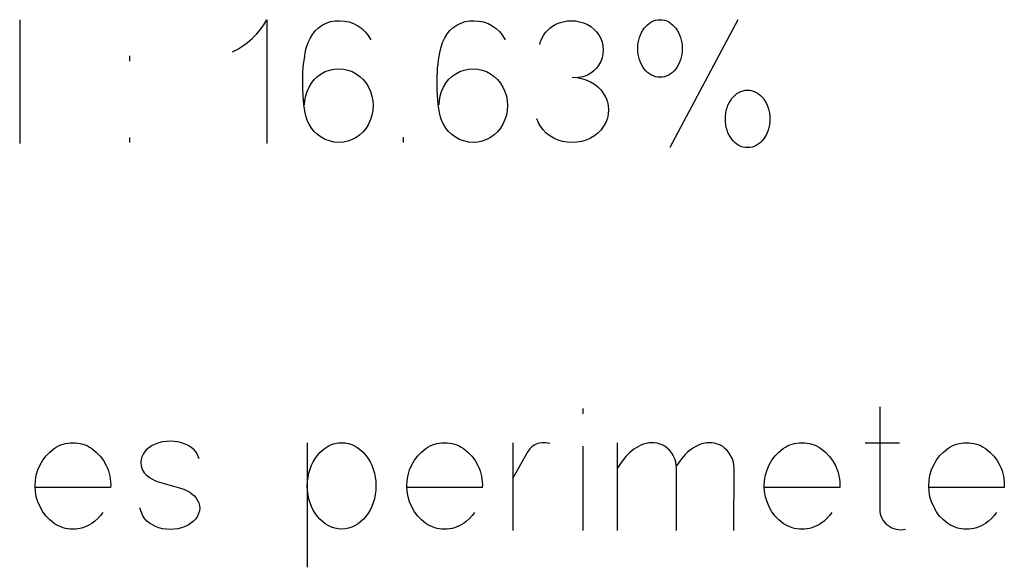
# Model space of a CAD drawing. Header units: inches. Extents: x 1880 to 2363, y -453 to -54.
# Tile 621 of 656: x 1913.986 to 1914.225, y -66.119 to -65.986. Entities that reach past the tile are written whole.
import ezdxf

# ---------------------------------------------------------------- set-up
doc = ezdxf.new("R2010")
doc.units = ezdxf.units.IN
doc.header["$LTSCALE"] = 0.5
doc.header["$MEASUREMENT"] = 0

msp = doc.modelspace()

# ---------------------------------------------------------------- linework, layer by layer
at = {"color": 7, "linetype": 'Continuous'}
for p, q in [((1913.98608, -65.98652), (1913.98608, -66.01648)), ((1914.04529, -65.98772), (1914.04605, -65.98648)), ((1914.04605, -65.98648), (1914.04605, -66.01648)), ((1914.13982, -65.98679), (1914.14034, -65.98661)), ((1914.14034, -65.98661), (1914.14088, -65.98651)), ((1914.14088, -65.98651), (1914.14143, -65.98648)), ((1914.14143, -65.98648), (1914.14198, -65.98651)), ((1914.14198, -65.98651), (1914.14251, -65.98661)), ((1914.14251, -65.98661), (1914.14303, -65.98679)), ((1914.16032, -65.98648), (1914.14383, -66.01751)), ((1914.04349, -65.99), (1914.04444, -65.9889)), ((1914.04444, -65.9889), (1914.04529, -65.98772)), ((1914.05777, -65.98919), (1914.05857, -65.98844)), ((1914.05857, -65.98844), (1914.05947, -65.9878)), ((1914.05947, -65.9878), (1914.06046, -65.9873)), ((1914.06046, -65.9873), (1914.06149, -65.98695)), ((1914.06149, -65.98695), (1914.06257, -65.98676)), ((1914.06257, -65.98676), (1914.06368, -65.98672)), ((1914.06368, -65.98672), (1914.06486, -65.9868)), ((1914.06486, -65.9868), (1914.06599, -65.98703)), ((1914.06599, -65.98703), (1914.06707, -65.98742)), ((1914.06707, -65.98742), (1914.06811, -65.98797)), ((1914.06811, -65.98797), (1914.06907, -65.98865)), ((1914.06907, -65.98865), (1914.0699, -65.98943)), ((1914.09038, -65.98919), (1914.09118, -65.98844)), ((1914.09118, -65.98844), (1914.09209, -65.9878)), ((1914.09209, -65.9878), (1914.09307, -65.9873)), ((1914.09307, -65.9873), (1914.09411, -65.98695)), ((1914.09411, -65.98695), (1914.09518, -65.98676)), ((1914.09518, -65.98676), (1914.09629, -65.98672)), ((1914.09629, -65.98672), (1914.09748, -65.9868)), ((1914.09748, -65.9868), (1914.0986, -65.98703)), ((1914.0986, -65.98703), (1914.09969, -65.98742)), ((1914.09969, -65.98742), (1914.10072, -65.98797)), ((1914.10072, -65.98797), (1914.10168, -65.98865)), ((1914.10168, -65.98865), (1914.10252, -65.98943)), ((1914.11357, -65.98967), (1914.11409, -65.98906)), ((1914.11409, -65.98906), (1914.11468, -65.98853)), ((1914.11468, -65.98853), (1914.11532, -65.98807)), ((1914.11532, -65.98807), (1914.11601, -65.98768)), ((1914.11601, -65.98768), (1914.11695, -65.98726)), ((1914.11695, -65.98726), (1914.11792, -65.98696)), ((1914.11792, -65.98696), (1914.1189, -65.98678)), ((1914.1189, -65.98678), (1914.11991, -65.98672)), ((1914.11991, -65.98672), (1914.12092, -65.98678)), ((1914.12092, -65.98678), (1914.1219, -65.98696)), ((1914.1219, -65.98696), (1914.12286, -65.98726)), ((1914.12286, -65.98726), (1914.12381, -65.98768)), ((1914.12381, -65.98768), (1914.12463, -65.98816)), ((1914.12463, -65.98816), (1914.12537, -65.98874)), ((1914.12537, -65.98874), (1914.12602, -65.98941)), ((1914.13694, -65.98958), (1914.13725, -65.98904)), ((1914.13725, -65.98904), (1914.1376, -65.98855)), ((1914.1376, -65.98855), (1914.13797, -65.9881)), ((1914.13797, -65.9881), (1914.13839, -65.98769)), ((1914.13839, -65.98769), (1914.13884, -65.98734)), ((1914.13884, -65.98734), (1914.13932, -65.98703)), ((1914.13932, -65.98703), (1914.13982, -65.98679)), ((1914.14303, -65.98679), (1914.14352, -65.98703)), ((1914.14352, -65.98703), (1914.14399, -65.98734)), ((1914.14399, -65.98734), (1914.14444, -65.98769)), ((1914.14444, -65.98769), (1914.14486, -65.9881)), ((1914.14486, -65.9881), (1914.14524, -65.98855)), ((1914.14524, -65.98855), (1914.14559, -65.98904)), ((1914.14559, -65.98904), (1914.1459, -65.98958)), ((1914.04137, -65.99198), (1914.04247, -65.99103)), ((1914.04247, -65.99103), (1914.04349, -65.99)), ((1914.05605, -65.992), (1914.05651, -65.99103)), ((1914.05651, -65.99103), (1914.05709, -65.99006)), ((1914.05709, -65.99006), (1914.05777, -65.98919)), ((1914.0699, -65.98943), (1914.07062, -65.99033)), ((1914.07062, -65.99033), (1914.07122, -65.99133)), ((1914.08867, -65.992), (1914.08912, -65.99103)), ((1914.08912, -65.99103), (1914.0897, -65.99006)), ((1914.0897, -65.99006), (1914.09038, -65.98919)), ((1914.10252, -65.98943), (1914.10324, -65.99033)), ((1914.10324, -65.99033), (1914.10384, -65.99133)), ((1914.11245, -65.99176), (1914.11274, -65.99102)), ((1914.11274, -65.99102), (1914.11311, -65.99033)), ((1914.11311, -65.99033), (1914.11357, -65.98967)), ((1914.12602, -65.98941), (1914.12658, -65.99018)), ((1914.12658, -65.99018), (1914.12704, -65.99102)), ((1914.12704, -65.99102), (1914.12737, -65.99191)), ((1914.13611, -65.99208), (1914.13625, -65.99141)), ((1914.13625, -65.99141), (1914.13643, -65.99076)), ((1914.13643, -65.99076), (1914.13667, -65.99015)), ((1914.13667, -65.99015), (1914.13694, -65.98958)), ((1914.1459, -65.98958), (1914.14617, -65.99015)), ((1914.14617, -65.99015), (1914.1464, -65.99076)), ((1914.1464, -65.99076), (1914.14658, -65.99141)), ((1914.14658, -65.99141), (1914.14671, -65.99208)), ((1914.03768, -65.99426), (1914.03898, -65.9936)), ((1914.03898, -65.9936), (1914.04021, -65.99284)), ((1914.04021, -65.99284), (1914.04137, -65.99198)), ((1914.05536, -65.99449), (1914.05552, -65.99374)), ((1914.05552, -65.99374), (1914.05568, -65.99311)), ((1914.05568, -65.99311), (1914.05605, -65.992)), ((1914.08798, -65.99449), (1914.08813, -65.99374)), ((1914.08813, -65.99374), (1914.0883, -65.99311)), ((1914.0883, -65.99311), (1914.08867, -65.992)), ((1914.11224, -65.99253), (1914.11245, -65.99176)), ((1914.12737, -65.99191), (1914.12758, -65.99284)), ((1914.12758, -65.99284), (1914.12766, -65.99381)), ((1914.12766, -65.99381), (1914.12758, -65.99478)), ((1914.136, -65.99348), (1914.13603, -65.99277)), ((1914.13603, -65.99419), (1914.136, -65.99348)), ((1914.13603, -65.99277), (1914.13611, -65.99208)), ((1914.14671, -65.99208), (1914.14679, -65.99277)), ((1914.14679, -65.99277), (1914.14682, -65.99348)), ((1914.14681, -65.99348), (1914.14679, -65.99419)), ((1914.01283, -65.99651), (1914.01283, -65.99526)), ((1914.05506, -65.99634), (1914.05521, -65.99536)), ((1914.05521, -65.99536), (1914.05536, -65.99449)), ((1914.08767, -65.99634), (1914.08782, -65.99536)), ((1914.08782, -65.99536), (1914.08798, -65.99449)), ((1914.12737, -65.99571), (1914.12704, -65.9966)), ((1914.12758, -65.99478), (1914.12737, -65.99571)), ((1914.13611, -65.99488), (1914.13603, -65.99419)), ((1914.13625, -65.99555), (1914.13611, -65.99488)), ((1914.13643, -65.9962), (1914.13625, -65.99555)), ((1914.13667, -65.99681), (1914.13643, -65.9962)), ((1914.1464, -65.9962), (1914.14617, -65.99681)), ((1914.14658, -65.99555), (1914.1464, -65.9962)), ((1914.14671, -65.99488), (1914.14658, -65.99555)), ((1914.14679, -65.99419), (1914.14671, -65.99488)), ((1914.05479, -65.99916), (1914.05486, -65.99817)), ((1914.05486, -65.99817), (1914.05495, -65.99723)), ((1914.05495, -65.99723), (1914.05506, -65.99634)), ((1914.06125, -65.9987), (1914.06234, -65.99846)), ((1914.06234, -65.99846), (1914.06348, -65.99837)), ((1914.06348, -65.99837), (1914.06459, -65.99846)), ((1914.06459, -65.99846), (1914.06566, -65.9987)), ((1914.0874, -65.99916), (1914.08747, -65.99817)), ((1914.08747, -65.99817), (1914.08756, -65.99723)), ((1914.08756, -65.99723), (1914.08767, -65.99634)), ((1914.09387, -65.9987), (1914.09495, -65.99846)), ((1914.09495, -65.99846), (1914.09609, -65.99837)), ((1914.09609, -65.99837), (1914.09721, -65.99846)), ((1914.09721, -65.99846), (1914.09828, -65.9987)), ((1914.12602, -65.9982), (1914.12537, -65.99888)), ((1914.12658, -65.99744), (1914.12602, -65.9982)), ((1914.12704, -65.9966), (1914.12658, -65.99744)), ((1914.13694, -65.99738), (1914.13667, -65.99681)), ((1914.13725, -65.99792), (1914.13694, -65.99738)), ((1914.1376, -65.99841), (1914.13725, -65.99792)), ((1914.13797, -65.99886), (1914.1376, -65.99841)), ((1914.14524, -65.99841), (1914.14486, -65.99886)), ((1914.14559, -65.99792), (1914.14524, -65.99841)), ((1914.1459, -65.99738), (1914.14559, -65.99792)), ((1914.14617, -65.99681), (1914.1459, -65.99738)), ((1914.05473, -66.00127), (1914.05475, -66.00019)), ((1914.05475, -66.00019), (1914.05479, -65.99916)), ((1914.05684, -66.00188), (1914.05752, -66.00102)), ((1914.05752, -66.00102), (1914.05832, -66.00027)), ((1914.05832, -66.00027), (1914.05923, -65.99961)), ((1914.05923, -65.99961), (1914.06021, -65.99908)), ((1914.06021, -65.99908), (1914.06125, -65.9987)), ((1914.06566, -65.9987), (1914.0667, -65.99908)), ((1914.0667, -65.99908), (1914.06768, -65.99961)), ((1914.06768, -65.99961), (1914.06859, -66.00027)), ((1914.06859, -66.00027), (1914.06939, -66.00102)), ((1914.06939, -66.00102), (1914.0701, -66.00188)), ((1914.08734, -66.00127), (1914.08736, -66.00019)), ((1914.08736, -66.00019), (1914.0874, -65.99916)), ((1914.08945, -66.00188), (1914.09014, -66.00102)), ((1914.09014, -66.00102), (1914.09093, -66.00027)), ((1914.09093, -66.00027), (1914.09184, -65.99961)), ((1914.09184, -65.99961), (1914.09283, -65.99908)), ((1914.09283, -65.99908), (1914.09387, -65.9987)), ((1914.09828, -65.9987), (1914.09931, -65.99908)), ((1914.09931, -65.99908), (1914.10029, -65.99961)), ((1914.10029, -65.99961), (1914.1012, -66.00027)), ((1914.1012, -66.00027), (1914.10201, -66.00102)), ((1914.10201, -66.00102), (1914.10271, -66.00188)), ((1914.12007, -66.00044), (1914.12124, -66.00051)), ((1914.12124, -66.00051), (1914.12237, -66.00071)), ((1914.12209, -66.00043), (1914.12149, -66.00052)), ((1914.12266, -66.00032), (1914.12209, -66.00043)), ((1914.12237, -66.00071), (1914.12345, -66.00105)), ((1914.12323, -66.00016), (1914.12266, -66.00032)), ((1914.12381, -65.99994), (1914.12323, -66.00016)), ((1914.12463, -65.99946), (1914.12381, -65.99994)), ((1914.12537, -65.99888), (1914.12463, -65.99946)), ((1914.13839, -65.99926), (1914.13797, -65.99886)), ((1914.13884, -65.99961), (1914.13839, -65.99926)), ((1914.13932, -65.9999), (1914.13884, -65.99961)), ((1914.13982, -66.00013), (1914.13932, -65.9999)), ((1914.14034, -66.0003), (1914.13982, -66.00013)), ((1914.14088, -66.0004), (1914.14034, -66.0003)), ((1914.14143, -66.00044), (1914.14088, -66.0004)), ((1914.14198, -66.0004), (1914.14143, -66.00044)), ((1914.14251, -66.0003), (1914.14198, -66.0004)), ((1914.14303, -66.00013), (1914.14251, -66.0003)), ((1914.14352, -65.9999), (1914.14303, -66.00013)), ((1914.14399, -65.99961), (1914.14352, -65.9999)), ((1914.14444, -65.99926), (1914.14399, -65.99961)), ((1914.14486, -65.99886), (1914.14444, -65.99926)), ((1914.05474, -66.0024), (1914.05473, -66.00127)), ((1914.05476, -66.00357), (1914.05474, -66.0024)), ((1914.05581, -66.00391), (1914.05626, -66.00284)), ((1914.05626, -66.00284), (1914.05684, -66.00188)), ((1914.0701, -66.00188), (1914.07068, -66.00284)), ((1914.07068, -66.00284), (1914.07117, -66.00392)), ((1914.08735, -66.0024), (1914.08734, -66.00127)), ((1914.08737, -66.00357), (1914.08735, -66.0024)), ((1914.08842, -66.00391), (1914.08888, -66.00284)), ((1914.08888, -66.00284), (1914.08945, -66.00188)), ((1914.10271, -66.00188), (1914.1033, -66.00284)), ((1914.1033, -66.00284), (1914.10379, -66.00392)), ((1914.12345, -66.00105), (1914.12451, -66.00152)), ((1914.12451, -66.00152), (1914.12548, -66.00211)), ((1914.12548, -66.00211), (1914.12635, -66.00278)), ((1914.12635, -66.00278), (1914.1271, -66.00356)), ((1914.05481, -66.00479), (1914.05476, -66.00357)), ((1914.05489, -66.00597), (1914.05481, -66.00479)), ((1914.05527, -66.00606), (1914.05548, -66.00498)), ((1914.05548, -66.00498), (1914.05581, -66.00391)), ((1914.07117, -66.00392), (1914.07152, -66.00502)), ((1914.07152, -66.00502), (1914.07173, -66.00616)), ((1914.08743, -66.00479), (1914.08737, -66.00357)), ((1914.08751, -66.00597), (1914.08743, -66.00479)), ((1914.08788, -66.00606), (1914.08809, -66.00498)), ((1914.08809, -66.00498), (1914.08842, -66.00391)), ((1914.10379, -66.00392), (1914.10414, -66.00502)), ((1914.10414, -66.00502), (1914.10435, -66.00616)), ((1914.1271, -66.00356), (1914.12774, -66.00442)), ((1914.12774, -66.00442), (1914.12827, -66.00538)), ((1914.12827, -66.00538), (1914.12864, -66.00636)), ((1914.15848, -66.00612), (1914.15883, -66.00562)), ((1914.15883, -66.00562), (1914.15922, -66.00517)), ((1914.15922, -66.00517), (1914.15963, -66.00476)), ((1914.15963, -66.00476), (1914.16008, -66.00441)), ((1914.16008, -66.00441), (1914.16055, -66.00411)), ((1914.16055, -66.00411), (1914.16105, -66.00386)), ((1914.16105, -66.00386), (1914.16156, -66.00369)), ((1914.16156, -66.00369), (1914.16209, -66.00359)), ((1914.16209, -66.00359), (1914.16264, -66.00355)), ((1914.16264, -66.00355), (1914.16319, -66.00359)), ((1914.16319, -66.00359), (1914.16373, -66.00369)), ((1914.16373, -66.00369), (1914.16426, -66.00386)), ((1914.16426, -66.00386), (1914.16476, -66.00411)), ((1914.16476, -66.00411), (1914.16524, -66.00441)), ((1914.16524, -66.00441), (1914.16569, -66.00476)), ((1914.16569, -66.00476), (1914.1661, -66.00517)), ((1914.1661, -66.00517), (1914.16648, -66.00562)), ((1914.16648, -66.00562), (1914.16682, -66.00612)), ((1914.055, -66.00706), (1914.05489, -66.00597)), ((1914.05513, -66.00808), (1914.055, -66.00706)), ((1914.0553, -66.009), (1914.05513, -66.00808)), ((1914.05518, -66.00715), (1914.05527, -66.00606)), ((1914.07173, -66.00616), (1914.0718, -66.00732)), ((1914.0718, -66.00732), (1914.07173, -66.00849)), ((1914.08761, -66.00706), (1914.08751, -66.00597)), ((1914.08774, -66.00808), (1914.08761, -66.00706)), ((1914.08791, -66.009), (1914.08774, -66.00808)), ((1914.0878, -66.00715), (1914.08788, -66.00606)), ((1914.10435, -66.00616), (1914.10442, -66.00732)), ((1914.10442, -66.00732), (1914.10435, -66.00849)), ((1914.12864, -66.00636), (1914.12887, -66.00735)), ((1914.12887, -66.00735), (1914.12894, -66.00835)), ((1914.15749, -66.00848), (1914.15767, -66.00784)), ((1914.15767, -66.00784), (1914.1579, -66.00723)), ((1914.1579, -66.00723), (1914.15817, -66.00665)), ((1914.15817, -66.00665), (1914.15848, -66.00612)), ((1914.16682, -66.00612), (1914.16713, -66.00665)), ((1914.16713, -66.00665), (1914.1674, -66.00723)), ((1914.1674, -66.00723), (1914.16764, -66.00784)), ((1914.16764, -66.00784), (1914.16783, -66.00848)), ((1914.0555, -66.00983), (1914.0553, -66.009)), ((1914.05572, -66.01059), (1914.0555, -66.00983)), ((1914.07152, -66.00962), (1914.07117, -66.01072)), ((1914.07173, -66.00849), (1914.07152, -66.00962)), ((1914.08811, -66.00983), (1914.08791, -66.009)), ((1914.08834, -66.01059), (1914.08811, -66.00983)), ((1914.10414, -66.00962), (1914.10379, -66.01072)), ((1914.10435, -66.00849), (1914.10414, -66.00962)), ((1914.11192, -66.01147), (1914.11154, -66.01051)), ((1914.12864, -66.01039), (1914.12827, -66.01137)), ((1914.12887, -66.00938), (1914.12864, -66.01039)), ((1914.12894, -66.00835), (1914.12887, -66.00938)), ((1914.15726, -66.01055), (1914.15728, -66.00984)), ((1914.15728, -66.01127), (1914.15726, -66.01055)), ((1914.15728, -66.00984), (1914.15736, -66.00915)), ((1914.15736, -66.00915), (1914.15749, -66.00848)), ((1914.16783, -66.00848), (1914.16797, -66.00915)), ((1914.16797, -66.00915), (1914.16804, -66.00984)), ((1914.16804, -66.00984), (1914.16807, -66.01055)), ((1914.16807, -66.01055), (1914.16804, -66.01127)), ((1914.05598, -66.01126), (1914.05572, -66.01059)), ((1914.05626, -66.01184), (1914.05598, -66.01126)), ((1914.05683, -66.01278), (1914.05626, -66.01184)), ((1914.05751, -66.01362), (1914.05683, -66.01278)), ((1914.0701, -66.01278), (1914.06939, -66.01365)), ((1914.07068, -66.01179), (1914.0701, -66.01278)), ((1914.07117, -66.01072), (1914.07068, -66.01179)), ((1914.08859, -66.01126), (1914.08834, -66.01059)), ((1914.08888, -66.01184), (1914.08859, -66.01126)), ((1914.08945, -66.01278), (1914.08888, -66.01184)), ((1914.09013, -66.01362), (1914.08945, -66.01278)), ((1914.10271, -66.01278), (1914.10201, -66.01365)), ((1914.1033, -66.01179), (1914.10271, -66.01278)), ((1914.10379, -66.01072), (1914.1033, -66.01179)), ((1914.11241, -66.01233), (1914.11192, -66.01147)), ((1914.11304, -66.0132), (1914.11241, -66.01233)), ((1914.12774, -66.01233), (1914.1271, -66.0132)), ((1914.12827, -66.01137), (1914.12774, -66.01233)), ((1914.15736, -66.01196), (1914.15728, -66.01127)), ((1914.15749, -66.01263), (1914.15736, -66.01196)), ((1914.15767, -66.01327), (1914.15749, -66.01263)), ((1914.16783, -66.01263), (1914.16764, -66.01327)), ((1914.16797, -66.01196), (1914.16783, -66.01263)), ((1914.16804, -66.01127), (1914.16797, -66.01196)), ((1914.01283, -66.01627), (1914.01283, -66.01503)), ((1914.0583, -66.01435), (1914.05751, -66.01362)), ((1914.05918, -66.01499), (1914.0583, -66.01435)), ((1914.06016, -66.01551), (1914.05918, -66.01499)), ((1914.06768, -66.01505), (1914.0667, -66.01557)), ((1914.06859, -66.0144), (1914.06768, -66.01505)), ((1914.06939, -66.01365), (1914.06859, -66.0144)), ((1914.07921, -66.01627), (1914.07921, -66.01498)), ((1914.09091, -66.01435), (1914.09013, -66.01362)), ((1914.0918, -66.01499), (1914.09091, -66.01435)), ((1914.09277, -66.01551), (1914.0918, -66.01499)), ((1914.10029, -66.01505), (1914.09931, -66.01557)), ((1914.1012, -66.0144), (1914.10029, -66.01505)), ((1914.10201, -66.01365), (1914.1012, -66.0144)), ((1914.11379, -66.01397), (1914.11304, -66.0132)), ((1914.11466, -66.01465), (1914.11379, -66.01397)), ((1914.11564, -66.01524), (1914.11466, -66.01465)), ((1914.11668, -66.01569), (1914.11564, -66.01524)), ((1914.12451, -66.01524), (1914.12347, -66.01569)), ((1914.12548, -66.01465), (1914.12451, -66.01524)), ((1914.12635, -66.01397), (1914.12548, -66.01465)), ((1914.1271, -66.0132), (1914.12635, -66.01397)), ((1914.1579, -66.01388), (1914.15767, -66.01327)), ((1914.15817, -66.01445), (1914.1579, -66.01388)), ((1914.15848, -66.01498), (1914.15817, -66.01445)), ((1914.15883, -66.01548), (1914.15848, -66.01498)), ((1914.16682, -66.01498), (1914.16648, -66.01548)), ((1914.16713, -66.01445), (1914.16682, -66.01498)), ((1914.1674, -66.01388), (1914.16713, -66.01445)), ((1914.16764, -66.01327), (1914.1674, -66.01388)), ((1914.0612, -66.01589), (1914.06016, -66.01551)), ((1914.06231, -66.01615), (1914.0612, -66.01589)), ((1914.06348, -66.01627), (1914.06231, -66.01615)), ((1914.06459, -66.01618), (1914.06348, -66.01627)), ((1914.06566, -66.01594), (1914.06459, -66.01618)), ((1914.0667, -66.01557), (1914.06566, -66.01594)), ((1914.09382, -66.01589), (1914.09277, -66.01551)), ((1914.09492, -66.01615), (1914.09382, -66.01589)), ((1914.09609, -66.01627), (1914.09492, -66.01615)), ((1914.09721, -66.01618), (1914.09609, -66.01627)), ((1914.09828, -66.01594), (1914.09721, -66.01618)), ((1914.09931, -66.01557), (1914.09828, -66.01594)), ((1914.11777, -66.01602), (1914.11668, -66.01569)), ((1914.1189, -66.01621), (1914.11777, -66.01602)), ((1914.12008, -66.01627), (1914.1189, -66.01621)), ((1914.12125, -66.01621), (1914.12008, -66.01627)), ((1914.12239, -66.01602), (1914.12125, -66.01621)), ((1914.12347, -66.01569), (1914.12239, -66.01602)), ((1914.15922, -66.01593), (1914.15883, -66.01548)), ((1914.15963, -66.01633), (1914.15922, -66.01593)), ((1914.16008, -66.01668), (1914.15963, -66.01633)), ((1914.16055, -66.01697), (1914.16008, -66.01668)), ((1914.16105, -66.01721), (1914.16055, -66.01697)), ((1914.16156, -66.01738), (1914.16105, -66.01721)), ((1914.16209, -66.01748), (1914.16156, -66.01738)), ((1914.16264, -66.01751), (1914.16209, -66.01748)), ((1914.16319, -66.01748), (1914.16264, -66.01751)), ((1914.16373, -66.01738), (1914.16319, -66.01748)), ((1914.16426, -66.01721), (1914.16373, -66.01738)), ((1914.16476, -66.01697), (1914.16426, -66.01721)), ((1914.16524, -66.01668), (1914.16476, -66.01697)), ((1914.16569, -66.01633), (1914.16524, -66.01668)), ((1914.1661, -66.01593), (1914.16569, -66.01633)), ((1914.16648, -66.01548), (1914.1661, -66.01593)), ((1914.12267, -66.08075), (1914.12267, -66.08203)), ((1914.19472, -66.08037), (1914.19472, -66.10515)), ((1913.99659, -66.08943), (1913.99716, -66.08927)), ((1913.99716, -66.08927), (1913.99775, -66.08916)), ((1913.99775, -66.08916), (1913.99836, -66.0891)), ((1913.99836, -66.0891), (1913.99897, -66.08907)), ((1913.99897, -66.08907), (1913.99959, -66.0891)), ((1913.99959, -66.0891), (1914.00019, -66.08916)), ((1914.00019, -66.08916), (1914.00078, -66.08927)), ((1914.00078, -66.08927), (1914.00137, -66.08943)), ((1914.01899, -66.08938), (1914.01824, -66.08976)), ((1914.01983, -66.08909), (1914.01899, -66.08938)), ((1914.02074, -66.08887), (1914.01983, -66.08909)), ((1914.02167, -66.08874), (1914.02074, -66.08887)), ((1914.0226, -66.0887), (1914.02167, -66.08874)), ((1914.02352, -66.08874), (1914.0226, -66.0887)), ((1914.02443, -66.08887), (1914.02352, -66.08874)), ((1914.02533, -66.08909), (1914.02443, -66.08887)), ((1914.02618, -66.0894), (1914.02533, -66.08909)), ((1914.02697, -66.08977), (1914.02618, -66.0894)), ((1914.05585, -66.08907), (1914.05585, -66.11928)), ((1914.0617, -66.08954), (1914.06249, -66.08928)), ((1914.06249, -66.08928), (1914.06332, -66.08913)), ((1914.06332, -66.08913), (1914.06418, -66.08907)), ((1914.06418, -66.08907), (1914.06504, -66.08913)), ((1914.06504, -66.08913), (1914.06586, -66.08928)), ((1914.06586, -66.08928), (1914.06667, -66.08954)), ((1914.08676, -66.08943), (1914.08733, -66.08927)), ((1914.08733, -66.08927), (1914.08792, -66.08916)), ((1914.08792, -66.08916), (1914.08852, -66.0891)), ((1914.08852, -66.0891), (1914.08914, -66.08907)), ((1914.08914, -66.08907), (1914.08975, -66.0891)), ((1914.08975, -66.0891), (1914.09036, -66.08916)), ((1914.09036, -66.08916), (1914.09095, -66.08927)), ((1914.09095, -66.08927), (1914.09153, -66.08943)), ((1914.10568, -66.08911), (1914.10569, -66.11033)), ((1914.11178, -66.08926), (1914.11134, -66.08943)), ((1914.11225, -66.08916), (1914.11178, -66.08926)), ((1914.11273, -66.0891), (1914.11225, -66.08916)), ((1914.11372, -66.0891), (1914.11273, -66.0891)), ((1914.11468, -66.08924), (1914.11372, -66.0891)), ((1914.131, -66.08907), (1914.13101, -66.11033)), ((1914.13804, -66.08925), (1914.1374, -66.08944)), ((1914.1387, -66.08913), (1914.13804, -66.08925)), ((1914.13936, -66.08909), (1914.1387, -66.08913)), ((1914.14002, -66.08911), (1914.13936, -66.08909)), ((1914.14069, -66.08921), (1914.14002, -66.08911)), ((1914.14134, -66.08938), (1914.14069, -66.08921)), ((1914.14197, -66.08962), (1914.14134, -66.08938)), ((1914.15198, -66.08925), (1914.15132, -66.08944)), ((1914.15265, -66.08913), (1914.15198, -66.08925)), ((1914.15331, -66.08909), (1914.15265, -66.08913)), ((1914.15399, -66.08911), (1914.15331, -66.08909)), ((1914.15465, -66.08921), (1914.15399, -66.08911)), ((1914.1553, -66.08938), (1914.15465, -66.08921)), ((1914.15593, -66.08962), (1914.1553, -66.08938)), ((1914.17347, -66.08943), (1914.17405, -66.08927)), ((1914.17405, -66.08927), (1914.17463, -66.08916)), ((1914.17463, -66.08916), (1914.17524, -66.0891)), ((1914.17524, -66.0891), (1914.17585, -66.08907)), ((1914.17585, -66.08907), (1914.17647, -66.0891)), ((1914.17647, -66.0891), (1914.17707, -66.08916)), ((1914.17707, -66.08916), (1914.17767, -66.08927)), ((1914.17767, -66.08927), (1914.17825, -66.08943)), ((1914.19115, -66.08911), (1914.19949, -66.08911)), ((1914.21337, -66.08943), (1914.21395, -66.08927)), ((1914.21395, -66.08927), (1914.21454, -66.08916)), ((1914.21454, -66.08916), (1914.21514, -66.0891)), ((1914.21514, -66.0891), (1914.21575, -66.08907)), ((1914.21575, -66.08907), (1914.21637, -66.0891)), ((1914.21637, -66.0891), (1914.21698, -66.08916)), ((1914.21698, -66.08916), (1914.21757, -66.08927)), ((1914.21757, -66.08927), (1914.21815, -66.08943)), ((1913.99246, -66.09226), (1913.99337, -66.09132)), ((1913.99337, -66.09132), (1913.99441, -66.09048)), ((1913.99441, -66.09048), (1913.99494, -66.09015)), ((1913.99494, -66.09015), (1913.99547, -66.08986)), ((1913.99547, -66.08986), (1913.99602, -66.08962)), ((1913.99602, -66.08962), (1913.99659, -66.08943)), ((1914.00137, -66.08943), (1914.00194, -66.08962)), ((1914.00194, -66.08962), (1914.00249, -66.08986)), ((1914.00249, -66.08986), (1914.00304, -66.09015)), ((1914.00304, -66.09015), (1914.00357, -66.09048)), ((1914.00357, -66.09048), (1914.00465, -66.09134)), ((1914.00465, -66.09134), (1914.00559, -66.09232)), ((1914.01641, -66.09121), (1914.01599, -66.09181)), ((1914.01694, -66.09067), (1914.01641, -66.09121)), ((1914.01755, -66.09019), (1914.01694, -66.09067)), ((1914.01824, -66.08976), (1914.01755, -66.09019)), ((1914.0277, -66.09024), (1914.02697, -66.08977)), ((1914.02838, -66.09081), (1914.0277, -66.09024)), ((1914.02893, -66.09146), (1914.02838, -66.09081)), ((1914.02933, -66.09218), (1914.02893, -66.09146)), ((1914.05829, -66.09214), (1914.05888, -66.09148)), ((1914.05888, -66.09148), (1914.05951, -66.09088)), ((1914.05951, -66.09088), (1914.06019, -66.09036)), ((1914.06019, -66.09036), (1914.06092, -66.08991)), ((1914.06092, -66.08991), (1914.0617, -66.08954)), ((1914.06667, -66.08954), (1914.06743, -66.08991)), ((1914.06743, -66.08991), (1914.06816, -66.09036)), ((1914.06816, -66.09036), (1914.06885, -66.09088)), ((1914.06885, -66.09088), (1914.06948, -66.09148)), ((1914.06948, -66.09148), (1914.07006, -66.09214)), ((1914.08263, -66.09226), (1914.08354, -66.09132)), ((1914.08354, -66.09132), (1914.08458, -66.09048)), ((1914.08458, -66.09048), (1914.08511, -66.09015)), ((1914.08511, -66.09015), (1914.08564, -66.08986)), ((1914.08564, -66.08986), (1914.08619, -66.08962)), ((1914.08619, -66.08962), (1914.08676, -66.08943)), ((1914.09153, -66.08943), (1914.0921, -66.08962)), ((1914.0921, -66.08962), (1914.09266, -66.08986)), ((1914.09266, -66.08986), (1914.09321, -66.09015)), ((1914.09321, -66.09015), (1914.09374, -66.09048)), ((1914.09374, -66.09048), (1914.09481, -66.09134)), ((1914.09481, -66.09134), (1914.09575, -66.09232)), ((1914.109, -66.09177), (1914.10569, -66.09769)), ((1914.10938, -66.09116), (1914.109, -66.09177)), ((1914.10983, -66.09057), (1914.10938, -66.09116)), ((1914.11035, -66.09004), (1914.10983, -66.09057)), ((1914.11091, -66.08965), (1914.11035, -66.09004)), ((1914.11134, -66.08943), (1914.11091, -66.08965)), ((1914.12267, -66.08991), (1914.12267, -66.11033)), ((1914.13405, -66.09145), (1914.13358, -66.09192)), ((1914.13454, -66.09102), (1914.13405, -66.09145)), ((1914.13507, -66.09063), (1914.13454, -66.09102)), ((1914.13561, -66.09027), (1914.13507, -66.09063)), ((1914.13618, -66.08996), (1914.13561, -66.09027)), ((1914.13678, -66.08968), (1914.13618, -66.08996)), ((1914.1374, -66.08944), (1914.13678, -66.08968)), ((1914.14258, -66.08994), (1914.14197, -66.08962)), ((1914.14321, -66.09043), (1914.14258, -66.08994)), ((1914.14376, -66.09098), (1914.14321, -66.09043)), ((1914.14425, -66.0916), (1914.14376, -66.09098)), ((1914.14466, -66.09229), (1914.14425, -66.0916)), ((1914.14801, -66.09145), (1914.14754, -66.09192)), ((1914.1485, -66.09102), (1914.14801, -66.09145)), ((1914.14902, -66.09063), (1914.1485, -66.09102)), ((1914.14956, -66.09027), (1914.14902, -66.09063)), ((1914.15012, -66.08996), (1914.14956, -66.09027)), ((1914.15071, -66.08968), (1914.15012, -66.08996)), ((1914.15132, -66.08944), (1914.15071, -66.08968)), ((1914.15654, -66.08994), (1914.15593, -66.08962)), ((1914.15717, -66.09043), (1914.15654, -66.08994)), ((1914.15773, -66.09098), (1914.15717, -66.09043)), ((1914.15821, -66.0916), (1914.15773, -66.09098)), ((1914.15863, -66.09229), (1914.15821, -66.0916)), ((1914.16935, -66.09226), (1914.17026, -66.09132)), ((1914.17026, -66.09132), (1914.17129, -66.09048)), ((1914.17129, -66.09048), (1914.17182, -66.09015)), ((1914.17182, -66.09015), (1914.17236, -66.08986)), ((1914.17236, -66.08986), (1914.17291, -66.08962)), ((1914.17291, -66.08962), (1914.17347, -66.08943)), ((1914.17825, -66.08943), (1914.17882, -66.08962)), ((1914.17882, -66.08962), (1914.17938, -66.08986)), ((1914.17938, -66.08986), (1914.17992, -66.09015)), ((1914.17992, -66.09015), (1914.18045, -66.09048)), ((1914.18045, -66.09048), (1914.18153, -66.09134)), ((1914.18153, -66.09134), (1914.18247, -66.09232)), ((1914.20925, -66.09226), (1914.21016, -66.09132)), ((1914.21016, -66.09132), (1914.2112, -66.09048)), ((1914.2112, -66.09048), (1914.21173, -66.09015)), ((1914.21173, -66.09015), (1914.21226, -66.08986)), ((1914.21226, -66.08986), (1914.21281, -66.08962)), ((1914.21281, -66.08962), (1914.21337, -66.08943)), ((1914.21815, -66.08943), (1914.21872, -66.08962)), ((1914.21872, -66.08962), (1914.21928, -66.08986)), ((1914.21928, -66.08986), (1914.21983, -66.09015)), ((1914.21983, -66.09015), (1914.22036, -66.09048)), ((1914.22036, -66.09048), (1914.22143, -66.09134)), ((1914.22143, -66.09134), (1914.22237, -66.09232)), ((1913.99101, -66.09446), (1913.99168, -66.09331)), ((1913.99168, -66.09331), (1913.99246, -66.09226)), ((1914.00559, -66.09232), (1914.0064, -66.09341)), ((1914.0064, -66.09341), (1914.00707, -66.09461)), ((1914.01551, -66.09316), (1914.01547, -66.0939)), ((1914.01547, -66.0939), (1914.01557, -66.0947)), ((1914.01569, -66.09247), (1914.01551, -66.09316)), ((1914.01599, -66.09181), (1914.01569, -66.09247)), ((1914.0296, -66.09297), (1914.02933, -66.09218)), ((1914.05687, -66.09455), (1914.05729, -66.09368)), ((1914.05729, -66.09368), (1914.05776, -66.09288)), ((1914.05776, -66.09288), (1914.05829, -66.09214)), ((1914.07006, -66.09214), (1914.07059, -66.09288)), ((1914.07059, -66.09288), (1914.07107, -66.09368)), ((1914.07107, -66.09368), (1914.07149, -66.09455)), ((1914.08118, -66.09446), (1914.08185, -66.09331)), ((1914.08185, -66.09331), (1914.08263, -66.09226)), ((1914.09575, -66.09232), (1914.09656, -66.09341)), ((1914.09656, -66.09341), (1914.09724, -66.09461)), ((1914.13198, -66.0939), (1914.13147, -66.09462)), ((1914.13253, -66.09317), (1914.13198, -66.0939)), ((1914.13313, -66.09243), (1914.13253, -66.09317)), ((1914.13358, -66.09192), (1914.13313, -66.09243)), ((1914.145, -66.09301), (1914.14466, -66.09229)), ((1914.14523, -66.09376), (1914.145, -66.09301)), ((1914.14536, -66.09453), (1914.14523, -66.09376)), ((1914.14581, -66.09414), (1914.14539, -66.09471)), ((1914.14622, -66.09357), (1914.14581, -66.09414)), ((1914.14665, -66.09301), (1914.14622, -66.09357)), ((1914.14709, -66.09243), (1914.14665, -66.09301)), ((1914.14754, -66.09192), (1914.14709, -66.09243)), ((1914.15897, -66.09301), (1914.15863, -66.09229)), ((1914.1592, -66.09376), (1914.15897, -66.09301)), ((1914.15933, -66.09453), (1914.1592, -66.09376)), ((1914.16789, -66.09446), (1914.16856, -66.09331)), ((1914.16856, -66.09331), (1914.16935, -66.09226)), ((1914.18247, -66.09232), (1914.18328, -66.09341)), ((1914.18328, -66.09341), (1914.18396, -66.09461)), ((1914.2078, -66.09446), (1914.20846, -66.09331)), ((1914.20846, -66.09331), (1914.20925, -66.09226)), ((1914.22237, -66.09232), (1914.22318, -66.09341)), ((1914.22318, -66.09341), (1914.22386, -66.09461)), ((1913.99011, -66.09694), (1913.99049, -66.09568)), ((1913.99049, -66.09568), (1913.99101, -66.09446)), ((1914.00707, -66.09461), (1914.00736, -66.09524)), ((1914.00736, -66.09524), (1914.0076, -66.09588)), ((1914.0076, -66.09588), (1914.00779, -66.09653)), ((1914.00779, -66.09653), (1914.00795, -66.09719)), ((1914.01557, -66.0947), (1914.01581, -66.09554)), ((1914.01581, -66.09554), (1914.01602, -66.09596)), ((1914.01602, -66.09596), (1914.0163, -66.09636)), ((1914.0163, -66.09636), (1914.01665, -66.09675)), ((1914.05602, -66.09746), (1914.05622, -66.09646)), ((1914.05622, -66.09646), (1914.05651, -66.09548)), ((1914.05651, -66.09548), (1914.05687, -66.09455)), ((1914.07149, -66.09455), (1914.07185, -66.09548)), ((1914.07185, -66.09548), (1914.07214, -66.09646)), ((1914.07214, -66.09646), (1914.07234, -66.09746)), ((1914.08028, -66.09694), (1914.08066, -66.09568)), ((1914.08066, -66.09568), (1914.08118, -66.09446)), ((1914.09724, -66.09461), (1914.09752, -66.09524)), ((1914.09752, -66.09524), (1914.09777, -66.09588)), ((1914.09777, -66.09588), (1914.09796, -66.09653)), ((1914.09796, -66.09653), (1914.09812, -66.09719)), ((1914.13147, -66.09462), (1914.13101, -66.09533)), ((1914.14539, -66.09533), (1914.14536, -66.09453)), ((1914.14539, -66.11033), (1914.14539, -66.09533)), ((1914.15936, -66.09533), (1914.15933, -66.09453)), ((1914.15935, -66.11033), (1914.15936, -66.09533)), ((1914.167, -66.09694), (1914.16737, -66.09568)), ((1914.16737, -66.09568), (1914.16789, -66.09446)), ((1914.18396, -66.09461), (1914.18424, -66.09524)), ((1914.18424, -66.09524), (1914.18448, -66.09588)), ((1914.18448, -66.09588), (1914.18468, -66.09653)), ((1914.18468, -66.09653), (1914.18483, -66.09719)), ((1914.2069, -66.09694), (1914.20728, -66.09568)), ((1914.20728, -66.09568), (1914.2078, -66.09446)), ((1914.22386, -66.09461), (1914.22414, -66.09524)), ((1914.22414, -66.09524), (1914.22439, -66.09588)), ((1914.22439, -66.09588), (1914.22458, -66.09653)), ((1914.22458, -66.09653), (1914.22474, -66.09719)), ((1913.98981, -66.09956), (1913.98989, -66.09823)), ((1913.98989, -66.09823), (1913.99011, -66.09694)), ((1914.00795, -66.09719), (1914.00806, -66.09786)), ((1914.00806, -66.09786), (1914.00813, -66.09854)), ((1914.00813, -66.09854), (1914.00815, -66.09923)), ((1914.01665, -66.09675), (1914.01707, -66.09712)), ((1914.01707, -66.09712), (1914.01755, -66.09748)), ((1914.01755, -66.09748), (1914.0181, -66.09783)), ((1914.0181, -66.09783), (1914.01873, -66.09816)), ((1914.01873, -66.09816), (1914.01942, -66.09848)), ((1914.01942, -66.09848), (1914.02505, -66.1001)), ((1914.05585, -66.09956), (1914.05589, -66.0985)), ((1914.05589, -66.0985), (1914.05602, -66.09746)), ((1914.07234, -66.09746), (1914.07247, -66.0985)), ((1914.07247, -66.0985), (1914.07251, -66.09956)), ((1914.07998, -66.09956), (1914.08006, -66.09823)), ((1914.08006, -66.09823), (1914.08028, -66.09694)), ((1914.09812, -66.09719), (1914.09822, -66.09786)), ((1914.09822, -66.09786), (1914.0983, -66.09854)), ((1914.0983, -66.09854), (1914.09831, -66.09923)), ((1914.1667, -66.09956), (1914.16677, -66.09823)), ((1914.16677, -66.09823), (1914.167, -66.09694)), ((1914.18483, -66.09719), (1914.18494, -66.09786)), ((1914.18494, -66.09786), (1914.18501, -66.09854)), ((1914.18501, -66.09854), (1914.18503, -66.09923)), ((1914.2066, -66.09956), (1914.20668, -66.09823)), ((1914.20668, -66.09823), (1914.2069, -66.09694)), ((1914.22474, -66.09719), (1914.22484, -66.09786)), ((1914.22484, -66.09786), (1914.22492, -66.09854)), ((1914.22492, -66.09854), (1914.22493, -66.09923)), ((1913.98989, -66.10088), (1913.98981, -66.09956)), ((1913.99011, -66.10218), (1913.98989, -66.10088)), ((1914.00813, -66.09993), (1913.9899, -66.09993)), ((1914.00815, -66.09923), (1914.00813, -66.09993)), ((1914.02505, -66.1001), (1914.02592, -66.10037)), ((1914.02592, -66.10037), (1914.02669, -66.1007)), ((1914.02669, -66.1007), (1914.02737, -66.10107)), ((1914.02737, -66.10107), (1914.02795, -66.10151)), ((1914.05589, -66.10062), (1914.05585, -66.09956)), ((1914.05602, -66.10165), (1914.05589, -66.10062)), ((1914.07247, -66.10062), (1914.07234, -66.10165)), ((1914.07251, -66.09956), (1914.07247, -66.10062)), ((1914.08006, -66.10088), (1914.07998, -66.09956)), ((1914.08028, -66.10218), (1914.08006, -66.10088)), ((1914.0983, -66.09993), (1914.08007, -66.09993)), ((1914.09831, -66.09923), (1914.0983, -66.09993)), ((1914.16677, -66.10088), (1914.1667, -66.09956)), ((1914.167, -66.10218), (1914.16677, -66.10088)), ((1914.18501, -66.09993), (1914.16678, -66.09993)), ((1914.18503, -66.09923), (1914.18501, -66.09993)), ((1914.20668, -66.10088), (1914.2066, -66.09956)), ((1914.22492, -66.09993), (1914.20668, -66.09993)), ((1914.2069, -66.10218), (1914.20668, -66.10088)), ((1914.22493, -66.09923), (1914.22492, -66.09993)), ((1913.99049, -66.10343), (1913.99011, -66.10218)), ((1913.99101, -66.10465), (1913.99049, -66.10343)), ((1914.02795, -66.10151), (1914.02846, -66.10198)), ((1914.02846, -66.10198), (1914.02888, -66.1025)), ((1914.02888, -66.1025), (1914.02924, -66.10306)), ((1914.02924, -66.10306), (1914.02953, -66.10366)), ((1914.02953, -66.10366), (1914.02969, -66.10431)), ((1914.05622, -66.10265), (1914.05602, -66.10165)), ((1914.05651, -66.10362), (1914.05622, -66.10265)), ((1914.05687, -66.10454), (1914.05651, -66.10362)), ((1914.07185, -66.10362), (1914.07149, -66.10454)), ((1914.07214, -66.10265), (1914.07185, -66.10362)), ((1914.07234, -66.10165), (1914.07214, -66.10265)), ((1914.08066, -66.10343), (1914.08028, -66.10218)), ((1914.08118, -66.10465), (1914.08066, -66.10343)), ((1914.16737, -66.10343), (1914.167, -66.10218)), ((1914.16789, -66.10465), (1914.16737, -66.10343)), ((1914.20728, -66.10343), (1914.2069, -66.10218)), ((1914.2078, -66.10465), (1914.20728, -66.10343)), ((1913.99168, -66.10581), (1913.99101, -66.10465)), ((1913.99246, -66.10685), (1913.99168, -66.10581)), ((1914.00622, -66.10598), (1914.00568, -66.10674)), ((1914.01577, -66.10643), (1914.01523, -66.10486)), ((1914.02968, -66.10561), (1914.02948, -66.10627)), ((1914.02974, -66.10495), (1914.02968, -66.10561)), ((1914.02969, -66.10431), (1914.02974, -66.10495)), ((1914.05729, -66.1054), (1914.05687, -66.10454)), ((1914.05776, -66.10619), (1914.05729, -66.1054)), ((1914.07107, -66.1054), (1914.07059, -66.10619)), ((1914.07149, -66.10454), (1914.07107, -66.1054)), ((1914.08185, -66.10581), (1914.08118, -66.10465)), ((1914.08263, -66.10685), (1914.08185, -66.10581)), ((1914.09639, -66.10598), (1914.09584, -66.10674)), ((1914.16856, -66.10581), (1914.16789, -66.10465)), ((1914.16935, -66.10685), (1914.16856, -66.10581)), ((1914.1831, -66.10598), (1914.18256, -66.10674)), ((1914.19472, -66.10515), (1914.19475, -66.10573)), ((1914.19475, -66.10573), (1914.19485, -66.10628)), ((1914.20846, -66.10581), (1914.2078, -66.10465)), ((1914.20925, -66.10685), (1914.20846, -66.10581)), ((1914.223, -66.10598), (1914.22246, -66.10674)), ((1913.99337, -66.1078), (1913.99246, -66.10685)), ((1913.99441, -66.10863), (1913.99337, -66.1078)), ((1914.00433, -66.10807), (1914.00357, -66.10863)), ((1914.00504, -66.10744), (1914.00433, -66.10807)), ((1914.00568, -66.10674), (1914.00504, -66.10744)), ((1914.01605, -66.107), (1914.01577, -66.10643)), ((1914.01644, -66.10754), (1914.01605, -66.107)), ((1914.01695, -66.10806), (1914.01644, -66.10754)), ((1914.01755, -66.10855), (1914.01695, -66.10806)), ((1914.02825, -66.10808), (1914.02762, -66.10859)), ((1914.02877, -66.10751), (1914.02825, -66.10808)), ((1914.02918, -66.10691), (1914.02877, -66.10751)), ((1914.02948, -66.10627), (1914.02918, -66.10691)), ((1914.05829, -66.10693), (1914.05776, -66.10619)), ((1914.05888, -66.1076), (1914.05829, -66.10693)), ((1914.05951, -66.1082), (1914.05888, -66.1076)), ((1914.06019, -66.10872), (1914.05951, -66.1082)), ((1914.06885, -66.1082), (1914.06816, -66.10872)), ((1914.06948, -66.1076), (1914.06885, -66.1082)), ((1914.07006, -66.10693), (1914.06948, -66.1076)), ((1914.07059, -66.10619), (1914.07006, -66.10693)), ((1914.08354, -66.1078), (1914.08263, -66.10685)), ((1914.08458, -66.10863), (1914.08354, -66.1078)), ((1914.0945, -66.10807), (1914.09374, -66.10863)), ((1914.09521, -66.10744), (1914.0945, -66.10807)), ((1914.09584, -66.10674), (1914.09521, -66.10744)), ((1914.17026, -66.1078), (1914.16935, -66.10685)), ((1914.17129, -66.10863), (1914.17026, -66.1078)), ((1914.18122, -66.10807), (1914.18045, -66.10863)), ((1914.18192, -66.10744), (1914.18122, -66.10807)), ((1914.18256, -66.10674), (1914.18192, -66.10744)), ((1914.19485, -66.10628), (1914.19501, -66.10682)), ((1914.19501, -66.10682), (1914.19522, -66.10735)), ((1914.19522, -66.10735), (1914.1955, -66.10785)), ((1914.1955, -66.10785), (1914.19583, -66.1083)), ((1914.19583, -66.1083), (1914.19622, -66.10872)), ((1914.21016, -66.1078), (1914.20925, -66.10685)), ((1914.2112, -66.10863), (1914.21016, -66.1078)), ((1914.22112, -66.10807), (1914.22036, -66.10863)), ((1914.22183, -66.10744), (1914.22112, -66.10807)), ((1914.22246, -66.10674), (1914.22183, -66.10744)), ((1913.99494, -66.10896), (1913.99441, -66.10863)), ((1913.99547, -66.10925), (1913.99494, -66.10896)), ((1913.99602, -66.10949), (1913.99547, -66.10925)), ((1913.99659, -66.10969), (1913.99602, -66.10949)), ((1913.99716, -66.10985), (1913.99659, -66.10969)), ((1913.99775, -66.10995), (1913.99716, -66.10985)), ((1913.99836, -66.11002), (1913.99775, -66.10995)), ((1913.99897, -66.11004), (1913.99836, -66.11002)), ((1913.99959, -66.11002), (1913.99897, -66.11004)), ((1914.00019, -66.10995), (1913.99959, -66.11002)), ((1914.00078, -66.10985), (1914.00019, -66.10995)), ((1914.00137, -66.10969), (1914.00078, -66.10985)), ((1914.00194, -66.10949), (1914.00137, -66.10969)), ((1914.00249, -66.10925), (1914.00194, -66.10949)), ((1914.00304, -66.10896), (1914.00249, -66.10925)), ((1914.00357, -66.10863), (1914.00304, -66.10896)), ((1914.01827, -66.10902), (1914.01755, -66.10855)), ((1914.01903, -66.10941), (1914.01827, -66.10902)), ((1914.01986, -66.10971), (1914.01903, -66.10941)), ((1914.02074, -66.10992), (1914.01986, -66.10971)), ((1914.02167, -66.11006), (1914.02074, -66.10992)), ((1914.0226, -66.1101), (1914.02167, -66.11006)), ((1914.02352, -66.11006), (1914.0226, -66.1101)), ((1914.02443, -66.10992), (1914.02352, -66.11006)), ((1914.02536, -66.1097), (1914.02443, -66.10992)), ((1914.0262, -66.1094), (1914.02536, -66.1097)), ((1914.02695, -66.10903), (1914.0262, -66.1094)), ((1914.02762, -66.10859), (1914.02695, -66.10903)), ((1914.06092, -66.10917), (1914.06019, -66.10872)), ((1914.0617, -66.10953), (1914.06092, -66.10917)), ((1914.06249, -66.10979), (1914.0617, -66.10953)), ((1914.06332, -66.10995), (1914.06249, -66.10979)), ((1914.06418, -66.11), (1914.06332, -66.10995)), ((1914.06504, -66.10995), (1914.06418, -66.11)), ((1914.06586, -66.10979), (1914.06504, -66.10995)), ((1914.06667, -66.10953), (1914.06586, -66.10979)), ((1914.06743, -66.10917), (1914.06667, -66.10953)), ((1914.06816, -66.10872), (1914.06743, -66.10917)), ((1914.08511, -66.10896), (1914.08458, -66.10863)), ((1914.08564, -66.10925), (1914.08511, -66.10896)), ((1914.08619, -66.10949), (1914.08564, -66.10925)), ((1914.08676, -66.10969), (1914.08619, -66.10949)), ((1914.08733, -66.10985), (1914.08676, -66.10969)), ((1914.08792, -66.10995), (1914.08733, -66.10985)), ((1914.08852, -66.11002), (1914.08792, -66.10995)), ((1914.08914, -66.11004), (1914.08852, -66.11002)), ((1914.08975, -66.11002), (1914.08914, -66.11004)), ((1914.09036, -66.10995), (1914.08975, -66.11002)), ((1914.09095, -66.10985), (1914.09036, -66.10995)), ((1914.09153, -66.10969), (1914.09095, -66.10985)), ((1914.0921, -66.10949), (1914.09153, -66.10969)), ((1914.09266, -66.10925), (1914.0921, -66.10949)), ((1914.09321, -66.10896), (1914.09266, -66.10925)), ((1914.09374, -66.10863), (1914.09321, -66.10896)), ((1914.17182, -66.10896), (1914.17129, -66.10863)), ((1914.17236, -66.10925), (1914.17182, -66.10896)), ((1914.17291, -66.10949), (1914.17236, -66.10925)), ((1914.17347, -66.10969), (1914.17291, -66.10949)), ((1914.17405, -66.10985), (1914.17347, -66.10969)), ((1914.17463, -66.10995), (1914.17405, -66.10985)), ((1914.17524, -66.11002), (1914.17463, -66.10995)), ((1914.17585, -66.11004), (1914.17524, -66.11002)), ((1914.17647, -66.11002), (1914.17585, -66.11004)), ((1914.17707, -66.10995), (1914.17647, -66.11002)), ((1914.17767, -66.10985), (1914.17707, -66.10995)), ((1914.17825, -66.10969), (1914.17767, -66.10985)), ((1914.17882, -66.10949), (1914.17825, -66.10969)), ((1914.17938, -66.10925), (1914.17882, -66.10949)), ((1914.17992, -66.10896), (1914.17938, -66.10925)), ((1914.18045, -66.10863), (1914.17992, -66.10896)), ((1914.19622, -66.10872), (1914.19667, -66.10909)), ((1914.19667, -66.10909), (1914.19714, -66.10941)), ((1914.19714, -66.10941), (1914.19764, -66.10968)), ((1914.19764, -66.10968), (1914.19815, -66.10989)), ((1914.19815, -66.10989), (1914.1987, -66.11004)), ((1914.1987, -66.11004), (1914.19926, -66.11013)), ((1914.19926, -66.11013), (1914.19983, -66.11016)), ((1914.19983, -66.11016), (1914.2004, -66.11011)), ((1914.2004, -66.11011), (1914.20098, -66.11)), ((1914.21173, -66.10896), (1914.2112, -66.10863)), ((1914.21226, -66.10925), (1914.21173, -66.10896)), ((1914.21281, -66.10949), (1914.21226, -66.10925)), ((1914.21337, -66.10969), (1914.21281, -66.10949)), ((1914.21395, -66.10985), (1914.21337, -66.10969)), ((1914.21454, -66.10995), (1914.21395, -66.10985)), ((1914.21514, -66.11002), (1914.21454, -66.10995)), ((1914.21575, -66.11004), (1914.21514, -66.11002)), ((1914.21637, -66.11002), (1914.21575, -66.11004)), ((1914.21698, -66.10995), (1914.21637, -66.11002)), ((1914.21757, -66.10985), (1914.21698, -66.10995)), ((1914.21815, -66.10969), (1914.21757, -66.10985)), ((1914.21872, -66.10949), (1914.21815, -66.10969)), ((1914.21928, -66.10925), (1914.21872, -66.10949)), ((1914.21983, -66.10896), (1914.21928, -66.10925)), ((1914.22036, -66.10863), (1914.21983, -66.10896))]:
    msp.add_line(p, q, dxfattribs=at)

doc.saveas('drawing.dxf')
